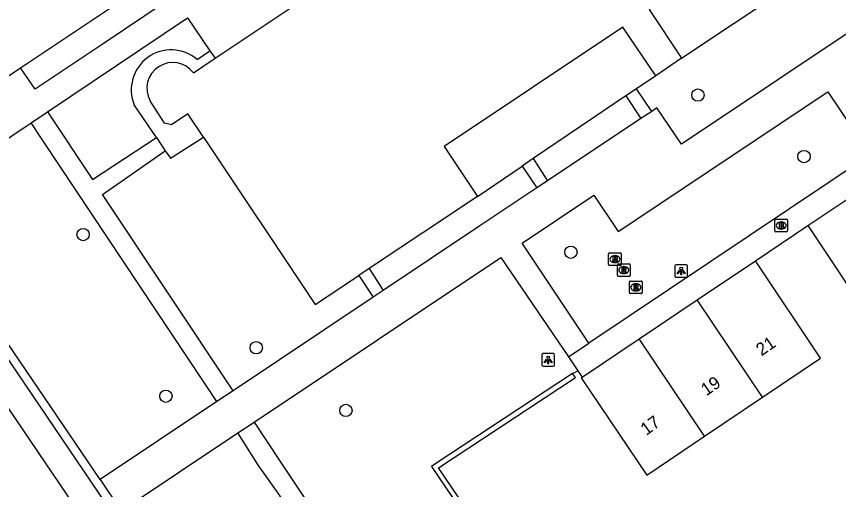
# Model space of a CAD drawing. Extents: x 158797 to 159887, y 384318 to 385255.
# Drawn here: x 158844.5 to 158909.7, y 384526.5 to 384564 of the extents above; entities that cross this region are included whole.
import ezdxf

# ---------------------------------------------------------------- set-up
doc = ezdxf.new("R2010")
doc.units = 0
for name, color, linetype in [('IMGEO_Boom', 7, 'Continuous'), ('IMGEO_Brandkraan', 7, 'Continuous'), ('IMGEO_Groenvoorziening', 7, 'Continuous'), ('IMGEO_Haag', 7, 'Continuous'), ('IMGEO_Lichtpunt', 7, 'Continuous'), ('IMGEO_Pand', 7, 'Continuous'), ('IMGEO_Pand_nummerreeks', 7, 'Continuous'), ('IMGEO_Rijbaan_lokaal_open', 7, 'Continuous'), ('IMGEO_Rioolput', 7, 'Continuous'), ('IMGEO_Voetpad_gesloten', 7, 'Continuous'), ('IMGEO_Voetpad_halfverhard', 7, 'Continuous'), ('IMGEO_Voetpad_open', 7, 'Continuous')]:
    doc.layers.add(name, color=color, linetype=linetype)

msp = doc.modelspace()

# ---------------------------------------------------------------- linework, layer by layer
at = {"layer": 'IMGEO_Boom'}
for centre in [(158898.529, 384557.786), (158906.935, 384552.912), (158849.784, 384546.733), (158888.451, 384545.33), (158863.511, 384537.765), (158856.346, 384533.92), (158870.612, 384532.793)]:
    msp.add_circle(centre, 0.489, dxfattribs=at)
at = {"layer": 'IMGEO_Brandkraan'}
for p, q in [((158904.63, 384547.023), (158904.63, 384547.875)), ((158904.705, 384547.949), (158905.557, 384547.949)), ((158905.118, 384547.729), (158905.143, 384547.729)), ((158905.631, 384547.875), (158905.631, 384547.023)), ((158905.557, 384546.949), (158904.705, 384546.949)), ((158905.141, 384547.169), (158905.116, 384547.169))]:
    msp.add_line(p, q, dxfattribs=at)
for points in [[(158904.63, 384547.023), (158904.63, 384547.875)], [(158904.705, 384547.949), (158905.557, 384547.949)], [(158904.978, 384547.649), (158904.978, 384547.249), (158905.191, 384547.249)], [(158905.209, 384547.649), (158904.978, 384547.649)], [(158905.157, 384547.568), (158905.103, 384547.568), (158905.103, 384547.492)], [(158905.631, 384547.875), (158905.631, 384547.023)], [(158905.557, 384546.949), (158904.705, 384546.949)], [(158905.103, 384547.492), (158905.156, 384547.492)], [(158905.165, 384547.416), (158905.103, 384547.416), (158905.103, 384547.335)], [(158905.103, 384547.335), (158905.165, 384547.335)]]:
    msp.add_lwpolyline(points, dxfattribs=at)
for centre, radius, start, end in [((158904.707, 384547.873), 0.0765, 91.55205, 178.44795), ((158904.707, 384547.873), 0.0765, 91.55205, 178.44795), ((158905.158, 384547.53), 0.0379, 267.82845, 90.93552), ((158905.213, 384547.504), 0.145, 59.4692, 91.53667), ((158905.238, 384547.551), 0.0922, 285.51372, 58.15012), ((158905.555, 384547.873), 0.0765, 1.55205, 88.44795), ((158905.555, 384547.873), 0.0765, 1.55205, 88.44795), ((158904.707, 384547.025), 0.0765, 181.55205, 268.44795), ((158904.707, 384547.025), 0.0765, 181.55205, 268.44795), ((158905.166, 384547.375), 0.0404, 269.87594, 90.50774), ((158905.197, 384547.5), 0.251, 268.66757, 293.53466), ((158905.243, 384547.359), 0.105, 301.31148, 78.98903), ((158905.555, 384547.025), 0.0765, 271.55205, 358.44795), ((158905.555, 384547.025), 0.0765, 271.55205, 358.44795)]:
    msp.add_arc(centre, radius, start, end, dxfattribs=at)
for centre, major_axis, ratio, start_param, end_param in [((158905.117, 384547.449), (-0.387, 0.002), 0.722429, 4.712389, 7.853982), ((158905.142, 384547.449), (-0.39, 0.002), 0.717154, 1.570796, 4.712389)]:
    msp.add_ellipse(centre, major_axis=major_axis, ratio=ratio, start_param=start_param, end_param=end_param, dxfattribs=at)
at = {"layer": 'IMGEO_Groenvoorziening'}
for points in [[(158897.236, 384560.707), (158909.672, 384568.992)], [(158895.186, 384559.32), (158893.655, 384558.284)], [(158892.814, 384557.716), (158885.469, 384552.747)], [(158881.04, 384549.751), (158884.602, 384552.16)], [(158888.595, 384535.724), (158889.013, 384535.927)]]:
    msp.add_lwpolyline(points, dxfattribs=at)
at = {"layer": 'IMGEO_Haag'}
for points in [[(158888.595, 384535.724), (158877.743, 384528.574), (158877.404, 384528.36), (158894.144, 384503.66), (158894.477, 384503.881)], [(158894.477, 384503.881), (158877.967, 384528.242), (158888.815, 384535.39), (158888.595, 384535.724)]]:
    msp.add_lwpolyline(points, dxfattribs=at)
at = {"layer": 'IMGEO_Lichtpunt'}
for p, q in [((158897.604, 384544.337), (158896.796, 384544.337)), ((158897.604, 384544.337), (158896.796, 384544.337)), ((158896.702, 384544.242), (158896.702, 384543.435)), ((158896.702, 384544.242), (158896.702, 384543.435)), ((158897.698, 384543.435), (158897.698, 384544.242)), ((158897.698, 384543.435), (158897.698, 384544.242)), ((158896.796, 384543.341), (158897.604, 384543.341)), ((158896.796, 384543.341), (158897.604, 384543.341)), ((158886.159, 384537.197), (158886.159, 384536.39)), ((158886.159, 384537.197), (158886.159, 384536.39)), ((158887.061, 384537.292), (158886.253, 384537.292)), ((158887.061, 384537.292), (158886.253, 384537.292)), ((158887.155, 384536.39), (158887.155, 384537.197)), ((158887.155, 384536.39), (158887.155, 384537.197)), ((158886.253, 384536.296), (158887.061, 384536.296)), ((158886.253, 384536.296), (158887.061, 384536.296))]:
    msp.add_line(p, q, dxfattribs=at)
for points in [[(158897.076, 384543.906), (158897.115, 384543.878), (158896.927, 384543.616), (158896.889, 384543.643), (158897.076, 384543.906)], [(158897.178, 384543.858), (158897.225, 384543.858), (158897.225, 384543.536), (158897.178, 384543.536), (158897.178, 384543.858)], [(158897.288, 384543.878), (158897.326, 384543.905), (158897.513, 384543.643), (158897.474, 384543.615), (158897.288, 384543.878)], [(158886.533, 384536.861), (158886.572, 384536.833), (158886.384, 384536.571), (158886.346, 384536.598), (158886.533, 384536.861)], [(158886.635, 384536.813), (158886.682, 384536.813), (158886.682, 384536.491), (158886.635, 384536.491), (158886.635, 384536.813)], [(158886.745, 384536.833), (158886.783, 384536.86), (158886.97, 384536.598), (158886.931, 384536.57), (158886.745, 384536.833)]]:
    msp.add_lwpolyline(points, dxfattribs=at)
for centre in [(158897.201, 384544.04), (158886.658, 384536.995)]:
    msp.add_circle(centre, 0.0994, dxfattribs=at)
for centre, start, end in [((158896.796, 384544.242), 90, 180), ((158896.796, 384544.242), 90, 180), ((158897.604, 384544.242), 0, 90), ((158897.604, 384544.242), 0, 90), ((158896.796, 384543.435), 180, 270), ((158896.796, 384543.435), 180, 270), ((158897.604, 384543.435), 270, 0), ((158897.604, 384543.435), 270, 360), ((158886.253, 384537.197), 90, 180), ((158886.253, 384537.197), 90, 180), ((158887.061, 384537.197), 0, 90), ((158887.061, 384537.197), 0, 90), ((158886.253, 384536.39), 180, 270), ((158886.253, 384536.39), 180, 270), ((158887.061, 384536.39), 270, 0), ((158887.061, 384536.39), 270, 360)]:
    msp.add_arc(centre, 0.0946, start, end, dxfattribs=at)
at = {"layer": 'IMGEO_Pand'}
for points in [[(158909.672, 384568.992), (158907.106, 384572.842), (158894.671, 384564.558), (158897.236, 384560.707)], [(158860.242, 384560.705), (158868.57, 384566.288)], [(158895.186, 384559.32), (158892.571, 384563.159), (158878.397, 384553.717), (158881.04, 384549.751)], [(158858.523, 384559.553), (158859.272, 384560.055), (158860.242, 384560.705)], [(158897.236, 384560.707), (158895.186, 384559.32)], [(158859.32, 384554.45), (158858.085, 384556.298), (158856.8, 384555.439), (158856.243, 384555.552), (158855.089, 384557.324)], [(158859.32, 384554.45), (158868.183, 384541.187), (158871.634, 384543.486)], [(158907.238, 384547.447), (158911.747, 384550.473)], [(158881.04, 384549.751), (158872.46, 384544.036)], [(158907.238, 384547.447), (158912.383, 384539.719), (158916.94, 384542.749)], [(158898.464, 384541.547), (158903.083, 384544.653)], [(158903.644, 384533.841), (158908.235, 384536.927), (158903.083, 384544.653)], [(158872.46, 384544.036), (158871.634, 384543.486)], [(158893.873, 384538.46), (158898.464, 384541.547)], [(158903.644, 384533.841), (158898.464, 384541.547)], [(158889.357, 384535.423), (158893.873, 384538.46)], [(158899.053, 384530.755), (158893.873, 384538.46)], [(158889.357, 384535.423), (158889.282, 384535.373), (158894.462, 384527.668), (158899.053, 384530.755)], [(158899.053, 384530.755), (158903.644, 384533.841)]]:
    msp.add_lwpolyline(points, dxfattribs=at)
msp.add_arc((158856.887, 384558.314), 2.052, 37.11885, 208.85613, dxfattribs=at)
at = {"layer": 'IMGEO_Rijbaan_lokaal_open'}
for points in [[(158844.83, 384559.95), (158852.903, 384565.347), (158853.914, 384566.031), (158854.099, 384566.166), (158854.147, 384566.195)], [(158843.187, 384558.851), (158844.83, 384559.95)], [(158868.69, 384496.319), (158836.982, 384543.123)]]:
    msp.add_lwpolyline(points, dxfattribs=at)
at = {"layer": 'IMGEO_Rioolput'}
for p, q in [((158891.448, 384544.358), (158891.448, 384545.21)), ((158891.523, 384545.284), (158892.375, 384545.284)), ((158891.936, 384545.064), (158891.961, 384545.064)), ((158892.449, 384545.21), (158892.449, 384544.358)), ((158892.375, 384544.284), (158891.523, 384544.284)), ((158891.959, 384544.504), (158891.934, 384544.504)), ((158892.146, 384543.488), (158892.146, 384544.34)), ((158892.221, 384544.414), (158893.073, 384544.414)), ((158893.147, 384544.34), (158893.147, 384543.488)), ((158892.657, 384543.634), (158892.632, 384543.634)), ((158892.634, 384544.194), (158892.659, 384544.194)), ((158893.073, 384543.414), (158892.221, 384543.414)), ((158893.102, 384542.123), (158893.102, 384542.975)), ((158893.177, 384543.049), (158894.029, 384543.049)), ((158894.103, 384542.975), (158894.103, 384542.123)), ((158893.59, 384542.829), (158893.615, 384542.829)), ((158894.029, 384542.049), (158893.177, 384542.049)), ((158893.613, 384542.269), (158893.588, 384542.269))]:
    msp.add_line(p, q, dxfattribs=at)
for points in [[(158891.448, 384544.358), (158891.448, 384545.21)], [(158891.523, 384545.284), (158892.375, 384545.284)], [(158892.037, 384544.982), (158891.785, 384544.984), (158891.785, 384544.584)], [(158892.449, 384545.21), (158892.449, 384544.358)], [(158892.375, 384544.284), (158891.523, 384544.284)], [(158891.785, 384544.584), (158891.909, 384544.584), (158891.909, 384544.746), (158891.92, 384544.746)], [(158891.963, 384544.903), (158891.909, 384544.903), (158891.909, 384544.822)], [(158891.909, 384544.822), (158891.961, 384544.822)], [(158891.967, 384544.717), (158892.038, 384544.584), (158892.178, 384544.584), (158892.113, 384544.71)], [(158892.146, 384543.488), (158892.146, 384544.34)], [(158892.221, 384544.414), (158893.073, 384544.414)], [(158893.147, 384544.34), (158893.147, 384543.488)], [(158892.735, 384544.112), (158892.483, 384544.114), (158892.483, 384543.714)], [(158892.483, 384543.714), (158892.607, 384543.714), (158892.607, 384543.876), (158892.618, 384543.876)], [(158892.661, 384544.033), (158892.607, 384544.033), (158892.607, 384543.952)], [(158892.607, 384543.952), (158892.659, 384543.952)], [(158892.665, 384543.847), (158892.736, 384543.714), (158892.876, 384543.714), (158892.811, 384543.84)], [(158893.073, 384543.414), (158892.221, 384543.414)], [(158893.102, 384542.123), (158893.102, 384542.975)], [(158893.177, 384543.049), (158894.029, 384543.049)], [(158894.103, 384542.975), (158894.103, 384542.123)], [(158893.691, 384542.747), (158893.439, 384542.749), (158893.439, 384542.349)], [(158893.439, 384542.349), (158893.563, 384542.349), (158893.563, 384542.511), (158893.574, 384542.511)], [(158893.617, 384542.668), (158893.563, 384542.668), (158893.563, 384542.587)], [(158893.563, 384542.587), (158893.615, 384542.587)], [(158893.621, 384542.482), (158893.692, 384542.349), (158893.832, 384542.349), (158893.767, 384542.475)], [(158894.029, 384542.049), (158893.177, 384542.049)]]:
    msp.add_lwpolyline(points, dxfattribs=at)
for centre, radius, start, end in [((158891.525, 384545.208), 0.0765, 91.55205, 178.44795), ((158891.525, 384545.208), 0.0765, 91.55205, 178.44795), ((158892.036, 384544.872), 0.109, 350.36119, 89.41601), ((158892.373, 384545.208), 0.0765, 1.55205, 88.44795), ((158892.373, 384545.208), 0.0765, 1.55205, 88.44795), ((158891.525, 384544.36), 0.0765, 181.55205, 268.44795), ((158891.525, 384544.36), 0.0765, 181.55205, 268.44795), ((158891.919, 384544.693), 0.0533, 26.02933, 88.69889), ((158891.945, 384545.011), 0.19, 274.7715, 282.96867), ((158891.969, 384544.807), 0.0964, 77.00612, 93.18647), ((158891.983, 384544.864), 0.0378, 276.66336, 79.67722), ((158892.034, 384544.872), 0.112, 277.58423, 350.98172), ((158892.018, 384544.657), 0.108, 29.51342, 73.79051), ((158892.223, 384544.338), 0.0765, 91.55205, 178.44795), ((158892.223, 384544.338), 0.0765, 91.55205, 178.44795), ((158892.373, 384544.36), 0.0765, 271.55205, 358.44795), ((158892.373, 384544.36), 0.0765, 271.55205, 358.44795), ((158893.071, 384544.338), 0.0765, 1.55205, 88.44795), ((158893.071, 384544.338), 0.0765, 1.55205, 88.44795), ((158892.617, 384543.823), 0.0533, 26.02933, 88.69889), ((158892.643, 384544.141), 0.19, 274.7715, 282.96867), ((158892.667, 384543.937), 0.0964, 77.00612, 93.18647), ((158892.681, 384543.994), 0.0378, 276.66336, 79.67722), ((158892.734, 384544.002), 0.109, 350.36119, 89.41601), ((158892.732, 384544.002), 0.112, 277.58423, 350.98172), ((158892.716, 384543.787), 0.108, 29.51342, 73.79051), ((158892.223, 384543.49), 0.0765, 181.55205, 268.44795), ((158892.223, 384543.49), 0.0765, 181.55205, 268.44795), ((158893.071, 384543.49), 0.0765, 271.55205, 358.44795), ((158893.071, 384543.49), 0.0765, 271.55205, 358.44795), ((158893.179, 384542.973), 0.0765, 91.55205, 178.44795), ((158893.179, 384542.973), 0.0765, 91.55205, 178.44795), ((158894.027, 384542.973), 0.0765, 1.55205, 88.44795), ((158894.027, 384542.973), 0.0765, 1.55205, 88.44795), ((158893.573, 384542.458), 0.0533, 26.02933, 88.69889), ((158893.599, 384542.776), 0.19, 274.7715, 282.96867), ((158893.623, 384542.572), 0.0964, 77.00612, 93.18647), ((158893.637, 384542.629), 0.0378, 276.66336, 79.67722), ((158893.69, 384542.637), 0.109, 350.36119, 89.41601), ((158893.688, 384542.637), 0.112, 277.58423, 350.98172), ((158893.672, 384542.422), 0.108, 29.51342, 73.79051), ((158893.179, 384542.125), 0.0765, 181.55205, 268.44795), ((158893.179, 384542.125), 0.0765, 181.55205, 268.44795), ((158894.027, 384542.125), 0.0765, 271.55205, 358.44795), ((158894.027, 384542.125), 0.0765, 271.55205, 358.44795)]:
    msp.add_arc(centre, radius, start, end, dxfattribs=at)
for centre, major_axis, ratio, start_param, end_param in [((158891.935, 384544.784), (-0.387, 0.002), 0.722429, 4.712389, 7.853982), ((158891.96, 384544.784), (-0.39, 0.002), 0.717154, 1.570796, 4.712389), ((158892.633, 384543.914), (-0.387, 0.002), 0.722429, 4.712389, 7.853982), ((158892.658, 384543.914), (-0.39, 0.002), 0.717154, 1.570796, 4.712389), ((158893.589, 384542.549), (-0.387, 0.002), 0.722429, 4.712389, 7.853982), ((158893.614, 384542.549), (-0.39, 0.002), 0.717154, 1.570796, 4.712389)]:
    msp.add_ellipse(centre, major_axis=major_axis, ratio=ratio, start_param=start_param, end_param=end_param, dxfattribs=at)
at = {"layer": 'IMGEO_Voetpad_gesloten'}
for points in [[(158917.313, 384574.089), (158920.463, 384569.434), (158897.216, 384553.897), (158895.279, 384556.763), (158894.867, 384556.489)], [(158889.87, 384538.118), (158884.582, 384546.051), (158890.278, 384549.853), (158892.215, 384546.967), (158908.819, 384558.044), (158912.188, 384553.057)], [(158845.658, 384555.582), (158846.964, 384556.461)], [(158846.964, 384556.461), (158850.531, 384551.1), (158855.606, 384554.43)], [(158894.867, 384556.489), (158894.012, 384555.92)], [(158860.392, 384533.498), (158846.53, 384554.269), (158845.658, 384555.582)], [(158894.012, 384555.92), (158886.593, 384550.985)], [(158855.606, 384554.43), (158856.279, 384553.362)], [(158861.674, 384534.354), (158851.333, 384549.895), (158856.279, 384553.362)], [(158886.593, 384550.985), (158885.76, 384550.431)], [(158885.76, 384550.431), (158881.227, 384547.416), (158873.576, 384542.305)], [(158863.336, 384531.857), (158882.889, 384544.918), (158888.254, 384537.037)], [(158872.769, 384541.766), (158861.674, 384534.354)], [(158873.576, 384542.305), (158872.769, 384541.766)], [(158888.254, 384537.037), (158889.87, 384538.118)], [(158861.674, 384534.354), (158860.392, 384533.498)], [(158860.392, 384533.498), (158851.128, 384527.309)], [(158862.048, 384531.017), (158863.336, 384531.857)], [(158852.808, 384524.835), (158862.048, 384531.017)], [(158851.128, 384527.309), (158852.808, 384524.835)]]:
    msp.add_lwpolyline(points, dxfattribs=at)
at = {"layer": 'IMGEO_Voetpad_halfverhard'}
for points in [[(158893.655, 384558.284), (158892.814, 384557.716)], [(158894.867, 384556.489), (158893.655, 384558.284)], [(158892.814, 384557.716), (158894.012, 384555.92)], [(158885.469, 384552.747), (158884.602, 384552.16)], [(158884.602, 384552.16), (158885.76, 384550.431)], [(158885.469, 384552.747), (158886.593, 384550.985)], [(158872.46, 384544.036), (158873.576, 384542.305)], [(158871.634, 384543.486), (158872.769, 384541.766)]]:
    msp.add_lwpolyline(points, dxfattribs=at)
at = {"layer": 'IMGEO_Voetpad_open'}
for points in [[(158855.562, 384564.977), (158855.499, 384564.624), (158854.669, 384564.066), (158851.361, 384561.842), (158845.97, 384558.247), (158844.83, 384559.95)], [(158846.964, 384556.461), (158858.056, 384563.917), (158859.837, 384561.3)], [(158858.814, 384560.615), (158859.837, 384561.3)], [(158859.837, 384561.3), (158860.242, 384560.705)], [(158855.606, 384554.43), (158853.829, 384557.007)], [(158837.723, 384547.037), (158839.557, 384548.32), (158838.061, 384550.476), (158845.658, 384555.582)], [(158856.279, 384553.362), (158856.721, 384552.773), (158859.32, 384554.45)], [(158912.188, 384553.057), (158889.87, 384538.118)], [(158903.083, 384544.653), (158907.238, 384547.447)], [(158851.128, 384527.309), (158840.786, 384542.544)], [(158840.479, 384541.612), (158842.208, 384539.195), (158852.746, 384523.681), (158864.81, 384505.729), (158868.559, 384500.175)], [(158888.254, 384537.037), (158889.013, 384535.927)], [(158889.013, 384535.927), (158889.357, 384535.423)], [(158863.336, 384531.857), (158865.398, 384528.749), (158879.85, 384507.099)], [(158878.605, 384506.252), (158865.235, 384526.226), (158863.696, 384528.417), (158862.048, 384531.017)]]:
    msp.add_lwpolyline(points, dxfattribs=at)
msp.add_arc((158856.767, 384558.196), 3.169, 49.75731, 202.03457, dxfattribs=at)

# ---------------------------------------------------------------- texts
at = {"layer": 'IMGEO_Pand_nummerreeks'}
for s, rotation, p in [('21', 34.29542, (158903.565, 384537.073)), ('19', 34.4344, (158899.198, 384533.909)), ('17', 36.18801, (158894.436, 384530.771))]:
    msp.add_text(s, height=1, rotation=rotation, dxfattribs=at).set_placement(p)

doc.saveas('drawing.dxf')
